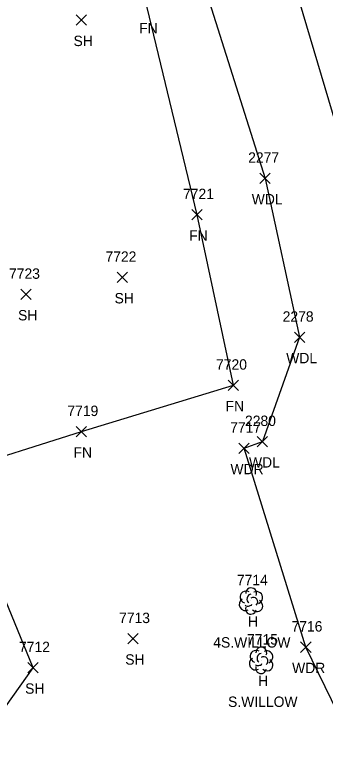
# Model space of a CAD drawing. Extents: x 1439173 to 1457902, y 641926 to 659889.
# Drawn here: x 1448377.2 to 1448436.9, y 644755 to 644897.2 of the extents above; entities that cross this region are included whole.
import ezdxf

# ---------------------------------------------------------------- set-up
doc = ezdxf.new("R2010")
doc.units = 0
for name, color, linetype in [('L_A', 7, 'Continuous'), ('L_C', 7, 'Continuous'), ('L_I', 7, 'Continuous'), ('L_TIC', 7, 'Continuous'), ('LAWA', 7, 'Continuous'), ('LFNC', 7, 'Continuous'), ('LSOGP', 7, 'Continuous'), ('LTD', 7, 'Continuous')]:
    doc.layers.add(name, color=color, linetype=linetype)

msp = doc.modelspace()

# ---------------------------------------------------------------- linework, layer by layer
at = {"layer": 'L_TIC'}
for points in [[(1448389.02, 644895.21), (1448391.02, 644897.21)], [(1448391.02, 644895.21), (1448389.02, 644897.21)], [(1448424.38, 644864.76), (1448426.38, 644866.76)], [(1448426.38, 644864.76), (1448424.38, 644866.76)], [(1448411.28, 644857.76), (1448413.28, 644859.76)], [(1448413.28, 644857.76), (1448411.28, 644859.76)], [(1448396.92, 644845.7), (1448398.92, 644847.7)], [(1448398.92, 644845.7), (1448396.92, 644847.7)], [(1448378.36, 644842.43), (1448380.36, 644844.43)], [(1448380.36, 644842.43), (1448378.36, 644844.43)], [(1448431.02, 644834.18), (1448433.02, 644836.18)], [(1448433.02, 644834.18), (1448431.02, 644836.18)], [(1448418.29, 644824.95), (1448420.29, 644826.95)], [(1448420.29, 644824.95), (1448418.29, 644826.95)], [(1448389.03, 644816.03), (1448391.03, 644818.03)], [(1448391.03, 644816.03), (1448389.03, 644818.03)], [(1448423.85, 644814.11), (1448425.85, 644816.11)], [(1448425.85, 644814.11), (1448423.85, 644816.11)], [(1448420.34, 644812.82), (1448422.34, 644814.82)], [(1448422.34, 644812.82), (1448420.34, 644814.82)], [(1448398.98, 644776.19), (1448400.98, 644778.19)], [(1448400.98, 644776.19), (1448398.98, 644778.19)], [(1448432.21, 644774.56), (1448434.21, 644776.56)], [(1448434.21, 644774.56), (1448432.21, 644776.56)], [(1448379.71, 644770.6), (1448381.71, 644772.6)], [(1448381.71, 644770.6), (1448379.71, 644772.6)]]:
    msp.add_lwpolyline(points, dxfattribs=at)
at = {"layer": 'LAWA'}
for points in [[(1448550.8, 644440.53), (1448533.82, 644470.66), (1448529.86, 644507.95), (1448526.88, 644540.88), (1448513.49, 644597.36), (1448508.97, 644625.32), (1448499.27, 644672.13), (1448490.55, 644711.17), (1448476.17, 644740.45), (1448466.07, 644773.61), (1448454.86, 644821.9), (1448441.17, 644868.93), (1448430.57, 644904.57), (1448415.6, 644959.64), (1448411.39, 644969.06), (1448391.73, 644986.43)], [(1448408.3, 644919.72), (1448425.38, 644865.76)], [(1448425.38, 644865.76), (1448432.02, 644835.18), (1448424.85, 644815.11)], [(1448421.34, 644813.82), (1448424.85, 644815.11)], [(1448525.57, 644421.39), (1448514.14, 644439.55), (1448504.22, 644474.31), (1448500.68, 644516.13), (1448500.33, 644548.9), (1448493.92, 644591.97), (1448487.64, 644623.08), (1448484.93, 644661.11), (1448477.82, 644697.56), (1448471.08, 644716.64), (1448460.41, 644739.14), (1448444.3, 644752.8), (1448433.21, 644775.56), (1448421.34, 644813.82)]]:
    msp.add_lwpolyline(points, dxfattribs=at)
at = {"layer": 'LFNC'}
msp.add_lwpolyline([(1448365.31, 644809.25), (1448390.03, 644817.03), (1448419.29, 644825.95), (1448412.28, 644858.76), (1448402.67, 644898.66), (1448392.63, 644944.1), (1448382.73, 644989.49), (1448373.87, 645030.05), (1448365.59, 645069.76)], dxfattribs=at)
at = {"layer": 'LSOGP'}
msp.add_lwpolyline([(1448353.61, 644733.4), (1448380.72, 644771.6), (1448365.32, 644809.25), (1448359.74, 644838.33), (1448347.7, 644885.12), (1448335.69, 644931.72), (1448326.01, 644976.75), (1448312.87, 645017.03), (1448302.51, 645055.96), (1448323, 645093.06), (1448311.54, 645137.5), (1448312.95, 645157), (1448310.86, 645183.02), (1448302.17, 645236.64)], dxfattribs=at)
at = {"layer": 'LTD'}
for p, q in [((1448422.64, 644784.48), (1448422.64, 644784.48)), ((1448422.64, 644784.48), (1448422.64, 644784.48)), ((1448424.6, 644773.06), (1448424.6, 644773.06)), ((1448424.6, 644773.06), (1448424.6, 644773.06))]:
    msp.add_line(p, q, dxfattribs=at)
for centre in [(1448422.69, 644785.91), (1448424.64, 644774.5)]:
    msp.add_arc(centre, 1.05, 335.5272, 180.9563, dxfattribs=at)
for centre, major_axis, ratio, start_param, end_param in [((1448421.85, 644785.14), (1.21, -0.51), 0.895232, 1.570796, 4.712389), ((1448422.43, 644784.94), (-0.208, -0.792), 0.645439, 3.141593, 6.283185), ((1448423.68, 644785.06), (-1.14, -0.48), 0.949671, 1.570796, 4.712389), ((1448421.56, 644783.77), (0.58, -1.04), 0.959034, 3.141593, 6.283185), ((1448423.14, 644784.31), (-0.5, 0.667), 0.989748, 3.141593, 6.283185), ((1448423.64, 644783.64), (-1.09, 0.79), 0.841452, 1.570796, 4.712389), ((1448422.64, 644782.98), (0.26, 1.06), 0.942809, 1.570796, 4.712389), ((1448422.18, 644783.73), (-0.625, -0.083), 0.423636, 0, 3.141593), ((1448423.8, 644773.73), (1.21, -0.51), 0.895232, 1.570796, 4.712389), ((1448424.39, 644773.52), (-0.208, -0.792), 0.645439, 3.141593, 6.283185), ((1448425.64, 644773.65), (-1.14, -0.48), 0.949671, 1.570796, 4.712389), ((1448423.51, 644772.35), (0.58, -1.04), 0.959034, 3.141593, 6.283185), ((1448425.1, 644772.9), (-0.5, 0.667), 0.989748, 3.141593, 6.283185), ((1448425.6, 644772.23), (-1.09, 0.79), 0.841452, 1.570796, 4.712389), ((1448424.6, 644771.56), (0.26, 1.06), 0.942809, 1.570796, 4.712389), ((1448424.14, 644772.31), (-0.625, -0.083), 0.423636, 0, 3.141593)]:
    msp.add_ellipse(centre, major_axis=major_axis, ratio=ratio, start_param=start_param, end_param=end_param, dxfattribs=at)

# ---------------------------------------------------------------- texts
at = {"layer": 'L_A'}
for s, p in [('FN', (1448401.15, 644893.66)), ('SH', (1448388.51, 644891.21)), ('WDL', (1448422.8, 644860.76)), ('FN', (1448410.76, 644853.76)), ('SH', (1448396.41, 644841.7)), ('SH', (1448377.84, 644838.43)), ('WDL', (1448429.44, 644830.18)), ('FN', (1448417.77, 644820.95)), ('FN', (1448388.51, 644812.03)), ('WDL', (1448422.27, 644810.11)), ('WDR', (1448418.71, 644808.82)), ('H', (1448422.08, 644779.48)), ('SH', (1448398.47, 644772.19)), ('WDR', (1448430.57, 644770.56)), ('H', (1448424.03, 644768.06)), ('SH', (1448379.2, 644766.6))]:
    msp.add_text(s, height=2, dxfattribs=at).set_placement(p)
at = {"layer": 'L_C'}
for s, p in [('4S.WILLOW', (1448415.4, 644775.48)), ('S.WILLOW', (1448418.25, 644764.06))]:
    msp.add_text(s, height=2, dxfattribs=at).set_placement(p)
at = {"layer": 'L_I'}
for s, p in [('2277', (1448422.12, 644868.76)), ('7721', (1448409.58, 644861.76)), ('7722', (1448394.66, 644849.7)), ('7723', (1448376.1, 644846.43)), ('2278', (1448428.76, 644838.18)), ('7720', (1448415.94, 644828.95)), ('7719', (1448387.33, 644820.03)), ('2280', (1448421.51, 644818.11)), ('7717', (1448418.65, 644816.82)), ('7714', (1448419.95, 644787.48)), ('7713', (1448397.28, 644780.19)), ('7716', (1448430.46, 644778.56)), ('7715', (1448421.9, 644776.06)), ('7712', (1448378.02, 644774.6))]:
    msp.add_text(s, height=2, dxfattribs=at).set_placement(p)

doc.saveas('drawing.dxf')
